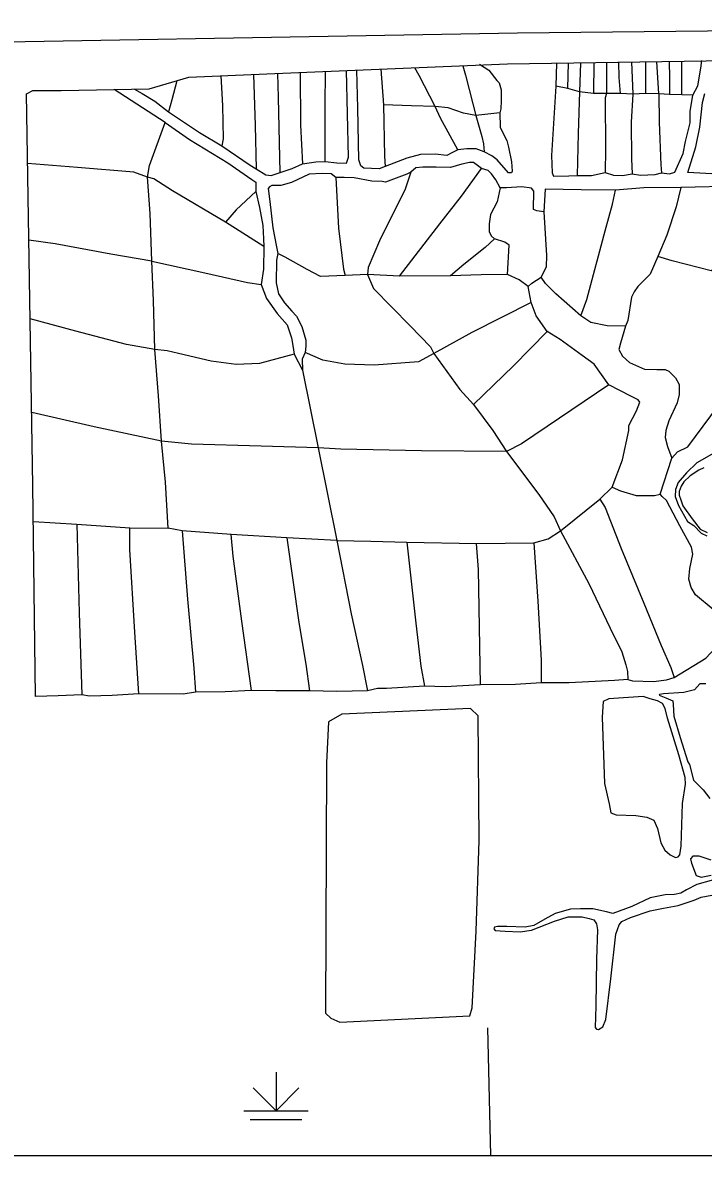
# Model space of a CAD drawing. Extents: x 1127717 to 1741049, y 2026793 to 2244711.
# Drawn here: x 1323560 to 1328839, y 2066677 to 2075463 of the extents above; entities that cross this region are included whole.
import ezdxf

# ---------------------------------------------------------------- set-up
doc = ezdxf.new("R2010")
doc.units = 0
for name, color, linetype in [('1', 7, 'Continuous'), ('15', 7, 'Continuous'), ('35', 7, 'Continuous'), ('44', 7, 'Continuous'), ('5', 7, 'Continuous')]:
    doc.layers.add(name, color=color, linetype=linetype)

msp = doc.modelspace()

# ---------------------------------------------------------------- linework, layer by layer
at = {"layer": '1'}
msp.add_lwpolyline([(1349634.2, 2111942.3), (1278362.7, 2111942.3), (1278362.7, 2066677.1), (1349634.2, 2066677.1)], close=True, dxfattribs=at)
at = {"layer": '15'}
msp.add_lwpolyline([(1333676.9, 2075444), (1332799, 2075438.9), (1327398.3, 2075382.9), (1322108.8, 2075289.2), (1316806.7, 2075213.1), (1312663.8, 2075181.7)], dxfattribs=at)
at = {"layer": '35'}
for points in [[(1323660.6, 2070236.9), (1323640, 2071873.9), (1323588.5, 2074912), (1323640, 2074937.8), (1323858.8, 2074937.8), (1324540.8, 2074950.7), (1324849.6, 2075040.8), (1325454.5, 2075066.5), (1327320.4, 2075143.8), (1329031.9, 2075169.5), (1330975, 2075221), (1332200.6, 2075218.9)], [(1327104.2, 2075142.1), (1327176.1, 2075094.8), (1327238.7, 2075015.1), (1327255.8, 2074996.1), (1327270.9, 2074941), (1327270.9, 2074857.5), (1327269, 2074794.8), (1327259.6, 2074762.6), (1327263.4, 2074652.5), (1327295.6, 2074587.9), (1327314.6, 2074549.9), (1327327.9, 2074496.8), (1327352.6, 2074382.9), (1327356.4, 2074312.6), (1327350.7, 2074299.3), (1327327.9, 2074299.3)], [(1327700.6, 2075149.5), (1327695.8, 2074970.7), (1327660.5, 2074431.8), (1327667.8, 2074297.8), (1327678.1, 2074271.3), (1327797.3, 2074274.3), (1327860.6, 2074278.7), (1327971, 2074277.2), (1328078.5, 2074302.3), (1328143.2, 2074281.6), (1328212.4, 2074277.2), (1328286, 2074290.5), (1328350.7, 2074281.6), (1328465.5, 2074284.6), (1328514.1, 2074297.8), (1328577.4, 2074291.9), (1328618.6, 2074303.7)], [(1327788.5, 2074951.5), (1327792.8, 2075150.9)], [(1327887.1, 2075152.3), (1327878.3, 2074928), (1327868, 2074604.1)], [(1327989.1, 2075153.8), (1327987.2, 2074914.7)], [(1328087.8, 2075155.3), (1328088.8, 2074914.7), (1328077, 2074880.9), (1328079.9, 2074483.3)], [(1328180.9, 2075156.7), (1328182.9, 2075038.4), (1328193.3, 2074914.7)], [(1328280.9, 2075158.2), (1328291.9, 2074908.8), (1328280.1, 2074692.4), (1328281.6, 2074408.3)], [(1328389.8, 2075159.9), (1328391.9, 2074913.3)], [(1328495, 2074910.3), (1328478.1, 2075161.2)], [(1328574.6, 2075162.6), (1328577.4, 2075035.5), (1328575.9, 2074905.9)], [(1328618.6, 2074303.7), (1328681.9, 2074448), (1328701, 2074542.2), (1328736.4, 2074686.5), (1328737.8, 2074774.9), (1328757, 2074900), (1328796.7, 2074972.2), (1328818.8, 2075110.6), (1328828.4, 2075169.9)], [(1328671.6, 2074904.4), (1328673.1, 2075095.8), (1328673.1, 2075164.1)], [(1324428.5, 2074948.5), (1324486.6, 2074912.8), (1324586, 2074855.1), (1324691.8, 2074771.7), (1324932.3, 2074611.3), (1325105.5, 2074508.6), (1325323.6, 2074357.8), (1325371.7, 2074329), (1325445.4, 2074284.1), (1325487.1, 2074277.6), (1325557.7, 2074300.1), (1325650.7, 2074332.2), (1325730.8, 2074367.5), (1325833.4, 2074383.5), (1325907.2, 2074386.7), (1325997, 2074377.1), (1326070.7, 2074373.9), (1326086.8, 2074418.8), (1326071, 2075092)], [(1325097.3, 2075051.3), (1325108.7, 2074819.8), (1325115.1, 2074563.1), (1325105.5, 2074508.6)], [(1325351.5, 2075062.1), (1325362, 2074665.8), (1325371.7, 2074329)], [(1325557.7, 2074300.1), (1325544.8, 2074883.9), (1325538.6, 2075070)], [(1325712.6, 2075077.2), (1325714.8, 2074669), (1325730.8, 2074367.5)], [(1325907.2, 2074386.7), (1325907.2, 2074819.8), (1325909.1, 2075085.3)], [(1326206.2, 2074333.5), (1326183.4, 2074352.5), (1326168.3, 2074398), (1326158.8, 2074800.5), (1326152.4, 2075095.4)], [(1326338.3, 2075103.1), (1326358.1, 2074825.2), (1326367.5, 2074428.4), (1326371.3, 2074346.8)], [(1326935, 2074475.9), (1326800.3, 2074722.7), (1326758.5, 2074811.9), (1326635.1, 2075053), (1326602, 2075114)], [(1326974.9, 2075129.5), (1326995.8, 2075056.8), (1327050.8, 2074832.8), (1327075.5, 2074743.6), (1327121, 2074580.3), (1327134.3, 2074523.4), (1327138.1, 2074462.6)], [(1324754.5, 2075013), (1324717.5, 2074864.7), (1324691.8, 2074771.7)], [(1328757, 2074900), (1328671.6, 2074904.4), (1328575.9, 2074905.9), (1328495, 2074910.3), (1328391.9, 2074913.3), (1328291.9, 2074908.8), (1328193.3, 2074914.7), (1328088.8, 2074914.7), (1327987.2, 2074914.7), (1327878.3, 2074928), (1327788.5, 2074951.5), (1327695.8, 2074970.7)], [(1324664.9, 2074689.2), (1324268.7, 2074945.5)], [(1328495, 2074910.3), (1328497.9, 2074690.9), (1328509.7, 2074361.1), (1328514.1, 2074297.8)], [(1328999, 2074286.6), (1328720.1, 2074300.6), (1328780.5, 2074500.5), (1328813.1, 2074653.9), (1328831.7, 2074844.5), (1328850.2, 2074914.2)], [(1327259.6, 2074762.6), (1327075.5, 2074743.6), (1326978.7, 2074760.7), (1326859.1, 2074802.4), (1326758.5, 2074811.9), (1326576.3, 2074817.6), (1326358.1, 2074825.2)], [(1324687.3, 2071543.3), (1324668.1, 2071899.4), (1324636, 2072217), (1324613.6, 2072569.8), (1324584.7, 2072929.1), (1324575.1, 2073307.6), (1324562.3, 2073612.4), (1324549.4, 2073983.4), (1324527, 2074265.7), (1324543, 2074355.5), (1324664.9, 2074689.2)], [(1324664.9, 2074689.2), (1324854.1, 2074557.6), (1325152.3, 2074374.8), (1325338.3, 2074246.5), (1325367.2, 2074227.2), (1325367.2, 2074153.4), (1325396, 2074028.3), (1325421.7, 2073890.4), (1325428.1, 2073787.7), (1325431.3, 2073726.8), (1325428.1, 2073550.4), (1325408.9, 2073431.7), (1325450.5, 2073322.6), (1325533.9, 2073207.1), (1325610.9, 2073120.5), (1325646.2, 2073017.9), (1325655.8, 2072960.1), (1325665.4, 2072892.7), (1325731.1, 2072767.5)], [(1327868, 2074604.1), (1327860.6, 2074278.7)], [(1327327.9, 2074299.3), (1327240.6, 2074399.9), (1327198.8, 2074430.3), (1327138.1, 2074462.6), (1327077.4, 2074485.4), (1327005.2, 2074483.5), (1326935, 2074475.9), (1326889.5, 2074453.1), (1326849.6, 2074434.1), (1326758.5, 2074443.6), (1326646.5, 2074439.8), (1326540.3, 2074411.3), (1326371.3, 2074346.8), (1326323.9, 2074329.7), (1326206.2, 2074333.5)], [(1328079.9, 2074483.3), (1328078.5, 2074302.3)], [(1324527, 2074265.7), (1324422.4, 2074303.3), (1323986.3, 2074338.6), (1323597.7, 2074371.5)], [(1329106.3, 2074195), (1328663.8, 2074185.4), (1328378.4, 2074182.2), (1328157.1, 2074162.9), (1327890.9, 2074166.1), (1327611.9, 2074172.5), (1327602.3, 2073996.1), (1327547.8, 2074002.5), (1327522.1, 2074015.3), (1327525.4, 2074156.5), (1327506.1, 2074178.9), (1327432.4, 2074188.6), (1327313.7, 2074182.2), (1327262.4, 2074182.2), (1327230.3, 2074243.1), (1327195.1, 2074291.2), (1327169.4, 2074316.9), (1327118.1, 2074332.9), (1327057.2, 2074377.8), (1327025.1, 2074377.8), (1326967.4, 2074365), (1326877.6, 2074339.3), (1326766, 2074342.6), (1326663.4, 2074342.6), (1326608.8, 2074336.1), (1326570.4, 2074304.1), (1326538.3, 2074288), (1326374.7, 2074227.1), (1326349.1, 2074230.3), (1326268.9, 2074233.5), (1326131, 2074259.1), (1326054.1, 2074262.4), (1325989.9, 2074262.4), (1325952.4, 2074291.2), (1325881.9, 2074294.4), (1325782.4, 2074288), (1325644.6, 2074223.9), (1325561.2, 2074201.4), (1325493.8, 2074201.4), (1325474.6, 2074188.6), (1325465, 2074175.7), (1325477.8, 2074076.3), (1325500.2, 2073871), (1325529.1, 2073723.4), (1325538.7, 2073672.1), (1325529.1, 2073620.8), (1325525.9, 2073444.3), (1325545.1, 2073360.9), (1325590, 2073290.4), (1325647.8, 2073226.2), (1325683, 2073187.7), (1325724.7, 2073107.5), (1325756.8, 2073001.7), (1325756.8, 2072953.5), (1325750.4, 2072905.4), (1325727.9, 2072854.1), (1325731.1, 2072767.5), (1325853, 2072164.4), (1325997.3, 2071446.9), (1326260.3, 2071440.5), (1326539.3, 2071434.1), (1327081.2, 2071424.4), (1327523.8, 2071427.7), (1327636, 2071459.7), (1327732.2, 2071520.7), (1328036.8, 2071767.7), (1328133, 2071860.7), (1328196.5, 2071831.8), (1328318.4, 2071796.6), (1328459.5, 2071796.6), (1328504.4, 2071806.2), (1328594.2, 2072085.3), (1328639.1, 2072133.4), (1328719.3, 2072171.9), (1328956.6, 2072492.7)], [(1328281.6, 2074408.3), (1328286, 2074290.5)], [(1325431.3, 2073726.8), (1325133.1, 2073916.1), (1324722.6, 2074159.9), (1324578.3, 2074252.9), (1324527, 2074265.7)], [(1325989.9, 2074262.4), (1326010.8, 2073868.2), (1326049.3, 2073550.6), (1326062.1, 2073503.2)], [(1326570.4, 2074304.1), (1326527.1, 2074173), (1326328.3, 2073772), (1326238.5, 2073563.5), (1326235.3, 2073509.6)], [(1326482.2, 2073496.7), (1326796.4, 2073904.1), (1326963.2, 2074118.4), (1327118.1, 2074332.9)], [(1327262.4, 2074182.2), (1327239, 2074073.5), (1327187.7, 2073974.1), (1327178.1, 2073903.5), (1327178.1, 2073842.6), (1327194.1, 2073810.5), (1327219.7, 2073785.4)], [(1328663.8, 2074185.4), (1328629.5, 2074035.7), (1328555.7, 2073814.3), (1328485.2, 2073650.7), (1328427.4, 2073512.8), (1328331.2, 2073416.5), (1328302.4, 2073374.8), (1328283.1, 2073333.1), (1328254.3, 2073153.5), (1328235, 2073108.6), (1328196.5, 2072977.1), (1328183.7, 2072928.9), (1328212.6, 2072877.6), (1328267.1, 2072826.3), (1328382.5, 2072775), (1328478.7, 2072771.8), (1328542.9, 2072771.8), (1328571.7, 2072758.9), (1328623.1, 2072707.6), (1328651.9, 2072656.3), (1328651.9, 2072579.3), (1328635.9, 2072515.1), (1328571.7, 2072374), (1328549.3, 2072300.2), (1328542.9, 2072245.7), (1328562.1, 2072175.1), (1328594.2, 2072085.3)], [(1325367.2, 2074153.4), (1325216.4, 2074012.3), (1325133.1, 2073916.1)], [(1327888.7, 2073188.8), (1327936.8, 2073317.1), (1328077.9, 2073849.6), (1328135.6, 2074054.9), (1328157.1, 2074162.9)], [(1327602.3, 2073996.1), (1327622.5, 2073657.1), (1327619.3, 2073570.5), (1327580.8, 2073490.3)], [(1324562.3, 2073612.4), (1324242.9, 2073667.1), (1323813.1, 2073747.3), (1323607.8, 2073777.3)], [(1327321.1, 2073509.6), (1327332, 2073737.3), (1327299.9, 2073759.8), (1327219.7, 2073785.4), (1327146, 2073718.1), (1326982.4, 2073586.6), (1326878.5, 2073499.9)], [(1329405.5, 2073807.9), (1329136.1, 2073676.4), (1328898.8, 2073538.4), (1328597.4, 2073615.4), (1328485.2, 2073650.7)], [(1327481.4, 2073416.5), (1327410.9, 2073467.9), (1327321.1, 2073509.6), (1327115.8, 2073506.4), (1326878.5, 2073499.9), (1326482.2, 2073496.7), (1326235.3, 2073509.6), (1326062.1, 2073503.2), (1325869.7, 2073493.5), (1325767.1, 2073548.1), (1325597.1, 2073644.3), (1325538.7, 2073672.1)], [(1324562.3, 2073612.4), (1324972.7, 2073521.5), (1325303, 2073447.7), (1325408.9, 2073431.7)], [(1326235.3, 2073509.6), (1326280.2, 2073400.5), (1326565.6, 2073111.8), (1326722.7, 2072948.2), (1326748.3, 2072896.9), (1326950.4, 2072617.8), (1327056.2, 2072502.3), (1327206.9, 2072300.2), (1327312.7, 2072136.6), (1327562.9, 2071803), (1327681.5, 2071629.7), (1327732.2, 2071520.7)], [(1328133, 2071860.7), (1328212.6, 2072072.4), (1328260.7, 2072300.2), (1328260.7, 2072338.7), (1328321.6, 2072451), (1328347.3, 2072518.3), (1328334.4, 2072537.6), (1328276.7, 2072566.5), (1328106.8, 2072653.1), (1327991.3, 2072813.5), (1327898.3, 2072880.8), (1327728.4, 2073005.9), (1327628.9, 2073066.9), (1327542.4, 2073188.8), (1327503.9, 2073291.4), (1327481.4, 2073416.5), (1327510.3, 2073442.2), (1327580.8, 2073490.3)], [(1328235, 2073108.6), (1328093.9, 2073111.8), (1327965.7, 2073137.5), (1327888.7, 2073188.8), (1327696.3, 2073358.8), (1327616.1, 2073439), (1327580.8, 2073490.3)], [(1327503.9, 2073291.4), (1327043.4, 2073060.5), (1326748.3, 2072896.9), (1326629.7, 2072832.7), (1326286.6, 2072807), (1326058.9, 2072813.5), (1325888.9, 2072845.5), (1325750.4, 2072905.4)], [(1324584.7, 2072929.1), (1324364.7, 2072967.8), (1323973.5, 2073070.4), (1323618.1, 2073164.8)], [(1327628.9, 2073066.9), (1327367.3, 2072800.6), (1327056.2, 2072502.3)], [(1325665.4, 2072892.7), (1325396, 2072819), (1325216.4, 2072812.6), (1325020.8, 2072838.2), (1324767.5, 2072896), (1324680.9, 2072918.4), (1324584.7, 2072929.1)], [(1328106.8, 2072653.1), (1327723.2, 2072396.4), (1327428.2, 2072197.5), (1327312.7, 2072136.6), (1326652.1, 2072143), (1326026.8, 2072155.8), (1325853, 2072164.4)], [(1325853, 2072164.4), (1325408.9, 2072178.6), (1324870.1, 2072194.7), (1324636, 2072217), (1324114.6, 2072329.4), (1323630.4, 2072438.9)], [(1328920, 2072123), (1328787.8, 2072049.5), (1328708.5, 2071970.2), (1328643.9, 2071896.7), (1328623.3, 2071840.9), (1328620.4, 2071788), (1328646.8, 2071717.5), (1328717.3, 2071594.1), (1328764.3, 2071561.8), (1328823, 2071503), (1328867.1, 2071482.4)], [(1328842.9, 2072009.7), (1328803.2, 2071992.3), (1328736.1, 2071947.6), (1328689, 2071900.4), (1328666.6, 2071868.1), (1328651.7, 2071825.9), (1328651.7, 2071798.6), (1328664.1, 2071761.3), (1328679, 2071716.6), (1328753.5, 2071614.8), (1328815.6, 2071535.3), (1328870.2, 2071508)], [(1328252.7, 2070367.5), (1328291.1, 2070357.6), (1328453.7, 2070352.7), (1328552.3, 2070365), (1328613.9, 2070384.8), (1328857.8, 2070532.6), (1328971.1, 2070655.8), (1329040.1, 2070764.3), (1329045, 2070813.6), (1329015.4, 2070845.6), (1328914.4, 2070912.1), (1328778.9, 2071025.5), (1328744.4, 2071082.2), (1328727.2, 2071146.2), (1328734.6, 2071230), (1328756.8, 2071340.9), (1328746.9, 2071395.1), (1328655.7, 2071560.3), (1328554.7, 2071757.4), (1328520.3, 2071787), (1328504.4, 2071806.2)], [(1328036.8, 2071767.7), (1328076.8, 2071703.2), (1328202.5, 2071385.3), (1328377.4, 2070961.4), (1328512.9, 2070631.2), (1328586.8, 2070461.1), (1328613.9, 2070384.8)], [(1323643.5, 2071595), (1323979.9, 2071572.3), (1324390.4, 2071543.5), (1324687.3, 2071543.3)], [(1323979.9, 2071572.3), (1323998.1, 2070885), (1324017.8, 2070249.2)], [(1324461.3, 2070256.6), (1324429.3, 2070734.7), (1324392.3, 2071375.4), (1324390.4, 2071543.5)], [(1325997.3, 2071446.9), (1325607.7, 2071466.3), (1325178, 2071492), (1324796.4, 2071520.8), (1324687.3, 2071543.3)], [(1324796.4, 2071520.8), (1324838.2, 2070991), (1324887.5, 2070456.2), (1324899.8, 2070268.9)], [(1325335.8, 2070283.7), (1325259.5, 2070820.9), (1325193, 2071323.7), (1325178, 2071492)], [(1325607.7, 2071466.3), (1325702.9, 2070811.1), (1325757.1, 2070488.3), (1325784.2, 2070281.2)], [(1325997.3, 2071446.9), (1326106.9, 2070877.6), (1326195.6, 2070475.9), (1326235, 2070281.2)], [(1327732.2, 2071520.7), (1327952.2, 2071114.2), (1328117.2, 2070766.7), (1328205.9, 2070581.9), (1328237.9, 2070483.3), (1328250.2, 2070429.1), (1328252.7, 2070367.5)], [(1326539.3, 2071434.1), (1326609.5, 2070806.2), (1326648.9, 2070471), (1326676, 2070315.8)], [(1327112.1, 2070328.1), (1327094.8, 2071222.6), (1327081.2, 2071424.4)], [(1327523.8, 2071427.7), (1327555.5, 2070976.2), (1327580.2, 2070517.8), (1327582.6, 2070342.9)], [(1328252.7, 2070367.5), (1328149.2, 2070360.1), (1327799.4, 2070342.9), (1327582.6, 2070342.9), (1327383.1, 2070330.5), (1327112.1, 2070328.1), (1326836.2, 2070310.8), (1326676, 2070315.8), (1326382.9, 2070298.5), (1326311.4, 2070298.5), (1326235, 2070281.2)], [(1328859.4, 2070335.2), (1328811.5, 2070335.2), (1328770.4, 2070287.3), (1328688.2, 2070266.7), (1328530.6, 2070256.4), (1328499.8, 2070253), (1328496.4, 2070246.2), (1328547.7, 2070225.6), (1328602.5, 2070201.6), (1328606, 2070174.2), (1328609.4, 2070085.1), (1328660.8, 2069917.2), (1328719, 2069728.8), (1328732.7, 2069708.2), (1328763.5, 2069588.3), (1328838.9, 2069512.9), (1328890.3, 2069444.4)], [(1326235, 2070281.2), (1325996.1, 2070276.3), (1325784.2, 2070281.2), (1325523.1, 2070281.2), (1325335.8, 2070283.7), (1325131.4, 2070271.4), (1324899.8, 2070268.9), (1324803.7, 2070254.1), (1324461.3, 2070256.6), (1324254.3, 2070244.3), (1324079.4, 2070239.4), (1324017.8, 2070249.2), (1323835.5, 2070241.8), (1323660.6, 2070236.9)], [(1328427.8, 2070218.7), (1328373, 2070235.9), (1328105.9, 2070218.7), (1328061.3, 2070198.2)], [(1328561.4, 2070068), (1328544.3, 2070143.4), (1328523.8, 2070181.1), (1328482.6, 2070201.6), (1328427.8, 2070218.7)], [(1327032.2, 2070142.8), (1326035.1, 2070100.6), (1325931.5, 2070039.2), (1325916.2, 2069720.8), (1325908.5, 2067779.6), (1325950.7, 2067741.2), (1326019.7, 2067710.5), (1327028.3, 2067760.4), (1327047.5, 2067821.8), (1327078.2, 2068416.4), (1327101.2, 2069118.5), (1327093.5, 2070085.2)], [(1327093.5, 2070085.2), (1327032.2, 2070142.8)], [(1328061.3, 2070198.2), (1328054.5, 2070074.8), (1328071.6, 2069560.9), (1328109.3, 2069403.2), (1328123, 2069334.7), (1328164.1, 2069317.6), (1328314.8, 2069314.1), (1328400.4, 2069300.4), (1328455.2, 2069276.5), (1328482.6, 2069211.4), (1328510.1, 2069101.7), (1328540.9, 2069043.5), (1328582, 2069009.2), (1328623.1, 2068988.6), (1328643.6, 2068992.1), (1328657.3, 2069009.2), (1328667.6, 2069074.3), (1328677.9, 2069406.7), (1328701.9, 2069557.4), (1328698.4, 2069608.8), (1328650.5, 2069783.6), (1328561.4, 2070068)], [(1328900.5, 2068968.1), (1328808.1, 2068998.9), (1328777.2, 2068998.9), (1328756.7, 2068998.9), (1328739.6, 2068978.3), (1328746.4, 2068944.1), (1328784.1, 2068848.1), (1328821.8, 2068834.4), (1328900.5, 2068851.6)], [(1329011.3, 2068840.1), (1328789.1, 2068779.3), (1328709.7, 2068736.9), (1328664.7, 2068710.4), (1328614.4, 2068699.9), (1328543, 2068697.2), (1328426.6, 2068673.4), (1328283.7, 2068607.2), (1328138.2, 2068554.3), (1328087.9, 2068564.9), (1327982.1, 2068588.7), (1327886.8, 2068588.7), (1327810.1, 2068586), (1327691, 2068554.3), (1327609, 2068509.3), (1327524.4, 2068459), (1327458.2, 2068448.4), (1327315.3, 2068451.1), (1327243.9, 2068451.1), (1327220.1, 2068448.4), (1327214.8, 2068435.2), (1327225.4, 2068422), (1327302.1, 2068416.7), (1327418.5, 2068411.4), (1327505.8, 2068424.6), (1327685.7, 2068493.4), (1327791.6, 2068527.8), (1327900.1, 2068527.8), (1327953, 2068514.6), (1327990, 2068504), (1328011.2, 2068472.2), (1328019.1, 2068427.2), (1328011.2, 2068199.6), (1328005.9, 2067834.4), (1328000.6, 2067667.6), (1328011.2, 2067657), (1328027.1, 2067654.4), (1328058.8, 2067672.9), (1328082.6, 2067731.2), (1328122.3, 2068046.1), (1328159.4, 2068392.8), (1328185.8, 2068464.3), (1328207, 2068490.8), (1328273.1, 2068522.5), (1328426.6, 2068572.8), (1328529.8, 2068594), (1328643.6, 2068615.2), (1328767.9, 2068657.5), (1328823.5, 2068678.7), (1328905.5, 2068694.6)]]:
    msp.add_lwpolyline(points, dxfattribs=at)
at = {"layer": '44'}
for p, q in [((1325525.5, 2067323), (1325525.5, 2067023)), ((1325525.5, 2067023), (1325348.7, 2067199.7)), ((1325525.5, 2067023), (1325702.3, 2067199.7)), ((1325275.5, 2067023), (1325775.5, 2067023)), ((1325325.5, 2066954.8), (1325725.5, 2066954.8))]:
    msp.add_line(p, q, dxfattribs=at)
at = {"layer": '5'}
msp.add_lwpolyline([(1327165.5, 2067667), (1327187.5, 2066677.1)], dxfattribs=at)

doc.saveas('drawing.dxf')
